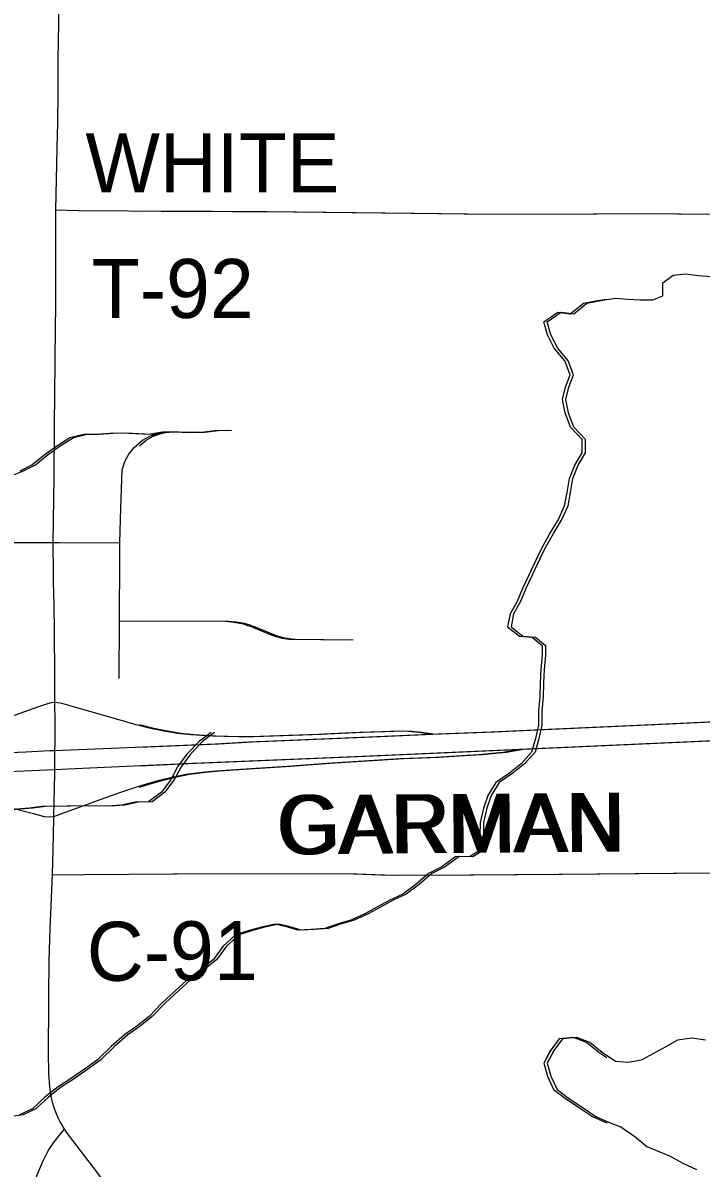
# Model space of a CAD drawing. Extents: x 0 to 34, y 0 to 22.
# Drawn here: x 19.478 to 20.131, y 3.831 to 4.934 of the extents above; entities that cross this region are included whole.
import ezdxf

# ---------------------------------------------------------------- set-up
doc = ezdxf.new("R2010")
doc.units = 0
for name, color, linetype in [('GM_X_County_Road', 7, 'Continuous'), ('GM_X_County_Road_Text', 7, 'Continuous'), ('GM_X_Interchange_Ramps', 7, 'Continuous'), ('GM_X_Interstate_Route', 7, 'Continuous'), ('GM_X_Minor_Lake', 7, 'Continuous'), ('GM_X_Minor_River', 7, 'Continuous'), ('GM_X_State_Route', 7, 'Continuous'), ('GM_X_Township_Road', 7, 'Continuous'), ('GM_X_Township_Road_Text', 7, 'Continuous')]:
    doc.layers.add(name, color=color, linetype=linetype)

msp = doc.modelspace()

# ---------------------------------------------------------------- linework, layer by layer
at = {"layer": 'GM_X_County_Road'}
for points in [[(18.8824, 4.4321), (19.0043, 4.433), (19.013, 4.4331), (19.1828, 4.4325), (19.2339, 4.4324), (19.3589, 4.4327), (19.417, 4.4332), (19.5069, 4.4333)], [(19.5063, 4.1132), (19.5364, 4.1134), (19.6228, 4.1141), (19.7873, 4.1144), (19.8321, 4.1129), (19.9086, 4.113), (19.9943, 4.1139), (20.1413, 4.1149), (20.1921, 4.1152), (20.2422, 4.1155), (20.2651, 4.1157), (20.4463, 4.1168), (20.4909, 4.1175)], [(19.59, 4.1138), (19.626, 4.1141), (19.7905, 4.1144), (19.8353, 4.1129), (19.9119, 4.113), (19.9976, 4.1139), (20.1446, 4.1149), (20.1953, 4.1152), (20.2455, 4.1155), (20.2684, 4.1157), (20.4496, 4.1168), (20.4941, 4.1175)], [(19.4836, 3.7974), (19.4856, 3.8064), (19.4882, 3.8153), (19.4922, 3.8258), (19.4969, 3.8369), (19.5021, 3.8472), (19.5073, 3.855), (19.5143, 3.8641), (19.5178, 3.8683)]]:
    msp.add_lwpolyline(points, dxfattribs=at)
at = {"layer": 'GM_X_Interchange_Ramps'}
for points in [[(19.5086, 4.279), (19.5051, 4.2787), (19.5014, 4.2779), (19.4919, 4.2745), (19.4667, 4.2655), (19.4375, 4.2554), (19.4169, 4.2485), (19.4056, 4.2451), (19.392, 4.2414), (19.3817, 4.2392), (19.371, 4.2372), (19.3601, 4.2357), (19.348, 4.2345), (19.3325, 4.233), (19.3004, 4.2307), (19.2533, 4.2279), (19.2168, 4.2259), (19.1651, 4.2226), (19.1193, 4.2198), (19.0859, 4.2176), (19.0662, 4.2163), (19.058, 4.2153), (19.0525, 4.2145), (19.0451, 4.2128)], [(19.7676, 4.2485), (19.7626, 4.2483), (19.6969, 4.2459), (19.6851, 4.246), (19.6718, 4.2462), (19.6606, 4.2468), (19.6496, 4.2473), (19.6399, 4.248), (19.6268, 4.2493), (19.6139, 4.2515), (19.6008, 4.2539), (19.5869, 4.2575), (19.557, 4.2661), (19.5276, 4.2746), (19.5189, 4.2771), (19.5137, 4.2784), (19.5086, 4.279)], [(19.7709, 4.2485), (19.7659, 4.2483), (19.7002, 4.2459), (19.6884, 4.246), (19.6751, 4.2462), (19.6638, 4.2468), (19.6529, 4.2473), (19.6431, 4.248), (19.63, 4.2493), (19.6172, 4.2515), (19.6041, 4.2539), (19.5902, 4.2575), (19.59, 4.2575)], [(19.8696, 4.2486), (19.8595, 4.2502), (19.8492, 4.2511), (19.8403, 4.2514), (19.8237, 4.2509), (19.8026, 4.2501), (19.7676, 4.2485)], [(19.8728, 4.2486), (19.8627, 4.2502), (19.8525, 4.2511), (19.8435, 4.2514), (19.827, 4.2509), (19.8058, 4.2501), (19.7709, 4.2485)], [(19.5077, 4.1694), (19.5223, 4.1747), (19.5357, 4.1796), (19.5532, 4.1861), (19.5631, 4.1895), (19.572, 4.1926), (19.5856, 4.1973), (19.597, 4.2009), (19.6095, 4.2044), (19.6213, 4.2073), (19.6352, 4.2101), (19.6503, 4.212), (19.6643, 4.2133), (19.6876, 4.215), (19.7327, 4.2179), (19.7706, 4.2206), (19.8113, 4.2233), (19.8416, 4.225), (19.8757, 4.2266), (19.9003, 4.228), (19.9171, 4.2291), (19.9299, 4.2302), (19.9406, 4.2313), (19.9565, 4.2343)], [(19.59, 4.1977), (19.6003, 4.2009), (19.6128, 4.2044), (19.6246, 4.2073), (19.6384, 4.2101), (19.6536, 4.212), (19.6676, 4.2133), (19.6908, 4.215), (19.736, 4.2179), (19.7739, 4.2206), (19.8146, 4.2233), (19.8449, 4.225), (19.8789, 4.2266), (19.9035, 4.228), (19.9204, 4.2291), (19.9331, 4.2302), (19.9439, 4.2313), (19.9598, 4.2343)], [(19.2179, 4.1975), (19.2189, 4.1976), (19.2932, 4.2011), (19.3133, 4.2016), (19.3292, 4.2013), (19.3433, 4.2009), (19.3609, 4.2), (19.376, 4.1988), (19.3819, 4.1981), (19.3874, 4.1974), (19.3919, 4.1967), (19.3962, 4.1958), (19.4052, 4.1938), (19.4195, 4.1898), (19.4665, 4.1776), (19.4867, 4.1724), (19.4983, 4.1694), (19.503, 4.169), (19.5077, 4.1694)]]:
    msp.add_lwpolyline(points, dxfattribs=at)
at = {"layer": 'GM_X_Interstate_Route'}
for points in [[(19.59, 4.2362), (19.6667, 4.2393), (19.6986, 4.2412), (19.7379, 4.2429), (19.8221, 4.2465), (19.8728, 4.2486), (19.8893, 4.2492), (19.9321, 4.251), (19.9946, 4.2536), (20.0801, 4.2576), (20.1619, 4.2613), (20.1942, 4.2634), (20.2436, 4.2666), (20.2747, 4.2696), (20.3062, 4.273), (20.343, 4.2779), (20.3855, 4.2835), (20.4272, 4.29), (20.4974, 4.3032)], [(19.59, 4.2182), (19.6372, 4.2203), (19.8009, 4.2272), (19.9598, 4.2343), (20.1536, 4.2428), (20.2108, 4.2456), (20.2739, 4.2515), (20.3232, 4.2565), (20.3744, 4.2634), (20.4338, 4.2727), (20.4971, 4.2846)], [(18.8883, 4.2037), (18.9594, 4.209), (19.003, 4.2107), (19.0154, 4.2114), (19.0306, 4.2122), (19.0451, 4.2128), (19.1451, 4.2168), (19.2593, 4.2218), (19.343, 4.2253), (19.4177, 4.2291), (19.4805, 4.2316), (19.5038, 4.2328), (19.5087, 4.233), (19.6634, 4.2393), (19.6954, 4.2412), (19.7346, 4.2429), (19.8188, 4.2465), (19.8696, 4.2486), (19.8861, 4.2492), (19.9289, 4.251), (19.9914, 4.2536), (20.0769, 4.2576), (20.1586, 4.2613)], [(18.8813, 4.1847), (18.9196, 4.1882), (18.966, 4.191), (19.0054, 4.1929), (19.0155, 4.1935), (19.0711, 4.1961), (19.1401, 4.1988), (19.1471, 4.1992), (19.2369, 4.2029), (19.33, 4.2073), (19.4333, 4.2113), (19.5086, 4.2147), (19.521, 4.2153), (19.6339, 4.2203), (19.7977, 4.2272), (19.9565, 4.2343), (20.1503, 4.2428)]]:
    msp.add_lwpolyline(points, dxfattribs=at)
at = {"layer": 'GM_X_Minor_Lake'}
for points in [[(20.0404, 3.937), (20.0327, 3.942), (20.0209, 3.9517), (20.0083, 3.9565), (19.9947, 3.9552), (19.9852, 3.9426)], [(20.0404, 3.937), (20.0327, 3.942), (20.0209, 3.9517), (20.0083, 3.9565), (19.9947, 3.9552), (19.9864, 3.9442)], [(20.1356, 3.9539), (20.1223, 3.9557), (20.1087, 3.954), (20.0966, 3.9473), (20.0861, 3.9415), (20.0736, 3.9345), (20.0612, 3.9324), (20.049, 3.9334), (20.036, 3.942), (20.0241, 3.9517), (20.0116, 3.9565), (19.9979, 3.9552), (19.9885, 3.9426)], [(20.1356, 3.9539), (20.1223, 3.9557), (20.1087, 3.954), (20.0966, 3.9473), (20.0861, 3.9415), (20.0736, 3.9345), (20.0612, 3.9324), (20.049, 3.9334), (20.036, 3.942), (20.0241, 3.9517), (20.0116, 3.9565), (19.9979, 3.9552), (19.9897, 3.9442)], [(19.9864, 3.9442), (19.9798, 3.9318), (19.9834, 3.9193), (19.9892, 3.9065), (20.0003, 3.8979), (20.0133, 3.8893), (20.0267, 3.8804), (20.0389, 3.8748), (20.0404, 3.8743)], [(19.9857, 3.9429), (19.9798, 3.9318), (19.9834, 3.9193), (19.9892, 3.9065), (20.0003, 3.8979), (20.0133, 3.8893), (20.0267, 3.8804), (20.0389, 3.8748), (20.0404, 3.8743)], [(19.9897, 3.9442), (19.9831, 3.9318), (19.9866, 3.9193), (19.9925, 3.9065), (20.0036, 3.8979), (20.0166, 3.8893), (20.03, 3.8804), (20.0422, 3.8748), (20.054, 3.8704), (20.0674, 3.8611), (20.0789, 3.8514), (20.0884, 3.8477), (20.101, 3.8425), (20.1136, 3.8355), (20.1269, 3.8292)], [(19.989, 3.9429), (19.9831, 3.9318), (19.9866, 3.9193), (19.9925, 3.9065), (20.0036, 3.8979), (20.0166, 3.8893), (20.03, 3.8804), (20.0422, 3.8748), (20.054, 3.8704), (20.0674, 3.8611), (20.0789, 3.8514), (20.0884, 3.8477), (20.101, 3.8425), (20.1136, 3.8355), (20.1269, 3.8292)]]:
    msp.add_lwpolyline(points, dxfattribs=at)
at = {"layer": 'GM_X_Minor_River'}
for points in [[(19.976, 4.4176), (19.9823, 4.43), (19.989, 4.442), (19.9968, 4.4548), (20.0031, 4.4684), (20.0056, 4.4812), (20.0078, 4.4949), (20.0129, 4.5077), (20.02, 4.5197), (20.0198, 4.5323), (20.0086, 4.5443), (20.0035, 4.558), (20.0011, 4.571), (20.004, 4.5827), (20.0084, 4.5948), (20.0033, 4.6082), (19.9932, 4.6205), (19.9866, 4.6332), (19.983, 4.6458), (19.9965, 4.655), (20.0086, 4.6533), (20.0213, 4.6637), (20.0347, 4.6661), (20.0484, 4.6686), (20.061, 4.6676), (20.0724, 4.667), (20.0849, 4.6668), (20.0945, 4.6708), (20.0944, 4.6833), (20.1044, 4.6907), (20.1162, 4.692), (20.1287, 4.6903), (20.1409, 4.6893)], [(19.9727, 4.4176), (19.979, 4.43), (19.9857, 4.442), (19.9935, 4.4548), (19.9998, 4.4684), (20.0024, 4.4812), (20.0045, 4.4949), (20.0097, 4.5077), (20.0167, 4.5197), (20.0166, 4.5323), (20.0054, 4.5443), (20.0003, 4.558), (19.9978, 4.571), (20.0007, 4.5827), (20.0051, 4.5948), (20, 4.6082), (19.9899, 4.6205), (19.9833, 4.6332), (19.9797, 4.6458), (19.9932, 4.655), (20.0053, 4.6533), (20.0181, 4.6637), (20.0314, 4.6661), (20.0404, 4.6677)], [(19.4656, 4.497), (19.4782, 4.5021), (19.4898, 4.508), (19.5013, 4.5173), (19.5137, 4.5262), (19.5264, 4.5343), (19.5397, 4.5375), (19.5519, 4.5376), (19.5649, 4.5385), (19.5774, 4.5387), (19.5896, 4.5381), (19.6021, 4.5375), (19.6155, 4.5399), (19.6284, 4.5397), (19.6406, 4.5391), (19.6532, 4.5396), (19.6661, 4.5409), (19.6787, 4.5414)], [(19.475, 4.5021), (19.4865, 4.508), (19.4981, 4.5173), (19.5104, 4.5262), (19.5231, 4.5343), (19.5365, 4.5375), (19.5486, 4.5376), (19.5616, 4.5385), (19.5742, 4.5387), (19.5863, 4.5381), (19.5989, 4.5375), (19.6122, 4.5399), (19.6252, 4.5397), (19.6373, 4.5391), (19.6499, 4.5396), (19.6628, 4.5409), (19.6754, 4.5414)], [(19.9766, 4.4188), (19.9625, 4.389), (19.9573, 4.3764), (19.9507, 4.3645), (19.9482, 4.352), (19.9596, 4.343), (19.9718, 4.342), (19.9814, 4.3341), (19.9815, 4.3246), (19.9801, 4.311), (19.9796, 4.298), (19.9793, 4.2847), (19.978, 4.271), (19.9778, 4.2574), (19.9749, 4.2444), (19.9713, 4.2314), (19.9612, 4.2199), (19.9499, 4.211), (19.9368, 4.2021), (19.929, 4.1895), (19.925, 4.1773), (19.9217, 4.1635), (19.9215, 4.1506), (19.9239, 4.1381), (19.9115, 4.1304), (19.8982, 4.1309), (19.8847, 4.1209), (19.8719, 4.1143), (19.8595, 4.1038), (19.8471, 4.0946), (19.8347, 4.0887), (19.8223, 4.0821), (19.8106, 4.0755), (19.797, 4.0696), (19.7849, 4.066), (19.7721, 4.0613), (19.7588, 4.0604), (19.746, 4.0598), (19.7364, 4.0627), (19.7243, 4.0656), (19.711, 4.0628), (19.6989, 4.0596), (19.6861, 4.0552), (19.6741, 4.0445), (19.6644, 4.0314), (19.652, 4.0217), (19.6389, 4.0117), (19.6276, 4.0013), (19.6149, 3.9894), (19.6025, 3.9767), (19.5909, 3.9674), (19.5789, 3.9589), (19.5665, 3.9481), (19.553, 3.935), (19.5402, 3.9261), (19.5271, 3.9168), (19.5151, 3.909), (19.5023, 3.899), (19.4903, 3.8878), (19.4779, 3.882), (19.4521, 3.8786)], [(19.9733, 4.4188), (19.9592, 4.389), (19.9541, 4.3764), (19.9474, 4.3645), (19.9449, 4.352), (19.9564, 4.343), (19.9685, 4.342), (19.9781, 4.3341), (19.9782, 4.3246), (19.9769, 4.311), (19.9763, 4.298), (19.9761, 4.2847), (19.9747, 4.271), (19.9745, 4.2574), (19.9717, 4.2444), (19.968, 4.2314), (19.9579, 4.2199), (19.9467, 4.211), (19.9335, 4.2021), (19.9257, 4.1895), (19.9217, 4.1773), (19.9185, 4.1635), (19.9182, 4.1506), (19.9207, 4.1381), (19.9083, 4.1304), (19.895, 4.1309), (19.8815, 4.1209), (19.8687, 4.1143), (19.8563, 4.1038), (19.8439, 4.0946), (19.8314, 4.0887), (19.819, 4.0821), (19.8073, 4.0755), (19.7938, 4.0696), (19.7817, 4.066), (19.7688, 4.0613), (19.7556, 4.0604), (19.7427, 4.0598), (19.7332, 4.0627), (19.721, 4.0656), (19.7078, 4.0628), (19.6957, 4.0596), (19.6828, 4.0552), (19.6708, 4.0445), (19.6611, 4.0314), (19.6488, 4.0217), (19.6356, 4.0117), (19.6244, 4.0013), (19.6116, 3.9894), (19.5993, 3.9767), (19.5876, 3.9674), (19.5756, 3.9589), (19.5632, 3.9481), (19.5498, 3.935), (19.537, 3.9261), (19.5238, 3.9168), (19.5118, 3.909), (19.499, 3.899), (19.487, 3.8878), (19.4746, 3.882)], [(19.6591, 4.2502), (19.6479, 4.2417), (19.6359, 4.2294), (19.6269, 4.2171), (19.6206, 4.2053), (19.6113, 4.1926), (19.5989, 4.1833), (19.586, 4.1832), (19.5728, 4.1803), (19.5588, 4.1794), (19.5448, 4.1796), (19.4959, 4.179), (19.4841, 4.1773), (19.472, 4.1764), (19.4591, 4.1755), (19.447, 4.1745), (19.4341, 4.174), (19.4216, 4.1731), (19.4087, 4.1718), (19.3974, 4.1697), (19.3772, 4.1689)], [(19.6624, 4.2502), (19.6511, 4.2417), (19.6392, 4.2294), (19.6302, 4.2171), (19.6239, 4.2053), (19.6146, 4.1926), (19.6022, 4.1833), (19.5893, 4.1832), (19.5761, 4.1803), (19.5621, 4.1794), (19.548, 4.1796), (19.4991, 4.179), (19.4874, 4.1773), (19.4753, 4.1764), (19.4624, 4.1755), (19.4503, 4.1745), (19.4374, 4.174), (19.4249, 4.1731), (19.412, 4.1718), (19.4007, 4.1697), (19.3805, 4.1689)]]:
    msp.add_lwpolyline(points, dxfattribs=at)
at = {"layer": 'GM_X_State_Route'}
msp.add_line((19.5028, 3.9893), (19.5029, 3.9923), dxfattribs=at)
for points in [[(19.5094, 4.7233), (19.5094, 4.7464), (19.5095, 4.7535), (19.5112, 4.827), (19.5113, 4.8358), (19.5116, 4.8677), (19.5119, 4.8994), (19.5123, 4.9326), (19.5126, 4.966)], [(19.5088, 4.603), (19.5089, 4.6149), (19.5091, 4.6339), (19.5095, 4.6669), (19.5094, 4.7233)], [(19.5072, 4.4042), (19.5069, 4.4333), (19.5078, 4.4965), (19.5081, 4.542), (19.5085, 4.5801), (19.5088, 4.603)], [(19.5075, 4.3853), (19.5073, 4.3941), (19.5072, 4.4042)], [(19.5087, 4.2291), (19.5087, 4.233), (19.5088, 4.2396), (19.5089, 4.2598), (19.5086, 4.279), (19.5087, 4.3051), (19.5083, 4.3482), (19.5078, 4.3725), (19.5075, 4.3853)], [(19.5042, 4.0613), (19.5063, 4.1132), (19.5073, 4.1502), (19.5077, 4.1694), (19.508, 4.1835), (19.5085, 4.2105), (19.5086, 4.2147), (19.5087, 4.2291)], [(19.5029, 3.9923), (19.5029, 3.9962), (19.503, 4.0304), (19.5042, 4.0613)], [(19.568, 3.8021), (19.5457, 3.8314), (19.5217, 3.8627), (19.5191, 3.8664), (19.5178, 3.8683), (19.5152, 3.8727), (19.5133, 3.876), (19.5118, 3.8791), (19.5103, 3.8828), (19.5089, 3.886), (19.5076, 3.8898), (19.5067, 3.893), (19.5049, 3.8998), (19.5036, 3.9091), (19.5028, 3.9217), (19.5025, 3.9426), (19.5028, 3.9893)]]:
    msp.add_lwpolyline(points, dxfattribs=at)
at = {"layer": 'GM_X_Township_Road'}
for points in [[(19.5095, 4.7535), (19.5313, 4.753), (19.5796, 4.7525), (19.6111, 4.7524), (19.6572, 4.7522), (19.6797, 4.7521), (19.7099, 4.7519), (19.7669, 4.7513), (19.8519, 4.7505), (19.9029, 4.7497), (19.974, 4.7494), (20.0275, 4.7497), (20.08, 4.7499), (20.1374, 4.7494)], [(19.59, 4.7525), (19.6143, 4.7524), (19.6604, 4.7522), (19.683, 4.7521), (19.7131, 4.7519), (19.7701, 4.7513), (19.8551, 4.7505), (19.9062, 4.7497), (19.9773, 4.7494), (20.0308, 4.7497), (20.0832, 4.7499), (20.1407, 4.7494)], [(19.5713, 4.433), (19.572, 4.4661), (19.5733, 4.5031), (19.5759, 4.5113), (19.5799, 4.5183), (19.585, 4.5247), (19.5931, 4.5318), (19.6, 4.5355), (19.6063, 4.5379), (19.612, 4.5392), (19.6194, 4.5397), (19.6456, 4.5395)], [(19.59, 4.5263), (19.5964, 4.5318), (19.6033, 4.5355), (19.6096, 4.5379), (19.6153, 4.5392), (19.6227, 4.5397), (19.6488, 4.5395)], [(19.5069, 4.4333), (19.5128, 4.4332), (19.5713, 4.433)], [(19.5707, 4.3023), (19.5709, 4.3577), (19.5711, 4.4188), (19.5713, 4.433)], [(19.5709, 4.3577), (19.6726, 4.3573), (19.6784, 4.3569), (19.6796, 4.3568), (19.6807, 4.3566), (19.6819, 4.3565), (19.683, 4.3563), (19.6842, 4.3561), (19.6853, 4.3559), (19.6865, 4.3556), (19.6876, 4.3554), (19.6887, 4.3551), (19.6899, 4.3548), (19.691, 4.3545), (19.6921, 4.3542), (19.6932, 4.3538), (19.6943, 4.3534), (19.6954, 4.353), (19.6965, 4.3526), (19.6976, 4.3522), (19.7155, 4.3449), (19.7165, 4.3445), (19.7176, 4.3441), (19.7187, 4.3437), (19.7198, 4.3433), (19.7209, 4.3429), (19.722, 4.3426), (19.7231, 4.3423), (19.7243, 4.342), (19.7254, 4.3417), (19.7265, 4.3415), (19.7277, 4.3412), (19.7288, 4.341), (19.7299, 4.3408), (19.7311, 4.3406), (19.7322, 4.3405), (19.7334, 4.3403), (19.7345, 4.3402), (19.7357, 4.3401), (19.7368, 4.34), (19.7929, 4.3396)], [(19.59, 4.3576), (19.6759, 4.3573), (19.6817, 4.3569), (19.6829, 4.3568), (19.684, 4.3566), (19.6852, 4.3565), (19.6863, 4.3563), (19.6875, 4.3561), (19.6886, 4.3559), (19.6897, 4.3556), (19.6909, 4.3554), (19.692, 4.3551), (19.6931, 4.3548), (19.6942, 4.3545), (19.6954, 4.3542), (19.6965, 4.3538), (19.6976, 4.3534), (19.6987, 4.353), (19.6997, 4.3526), (19.7008, 4.3522), (19.7187, 4.3449), (19.7198, 4.3445), (19.7209, 4.3441), (19.722, 4.3437), (19.7231, 4.3433), (19.7242, 4.3429), (19.7253, 4.3426), (19.7264, 4.3423), (19.7275, 4.342), (19.7287, 4.3417), (19.7298, 4.3415), (19.7309, 4.3412), (19.7321, 4.341), (19.7332, 4.3408), (19.7343, 4.3406), (19.7355, 4.3405), (19.7366, 4.3403), (19.7378, 4.3402), (19.7389, 4.3401), (19.7401, 4.34), (19.7962, 4.3396)]]:
    msp.add_lwpolyline(points, dxfattribs=at)

# ---------------------------------------------------------------- texts
at = {"layer": 'GM_X_County_Road_Text'}
for s, rotation, p in [('GARMAN', 0.4649, (19.7221, 4.1328)), ('GARMAN', 0.4649, (19.7254, 4.1328)), ('C-91', 0.3429, (19.5395, 4.0109))]:
    msp.add_text(s, height=0.05682, rotation=rotation, dxfattribs=at).set_placement(p)
at = {"layer": 'GM_X_Township_Road_Text'}
for s, p in [('WHITE', (19.5381, 4.7703)), ('T-92', (19.544, 4.6494))]:
    msp.add_text(s, height=0.05682, rotation=0, dxfattribs=at).set_placement(p)

doc.saveas('drawing.dxf')
